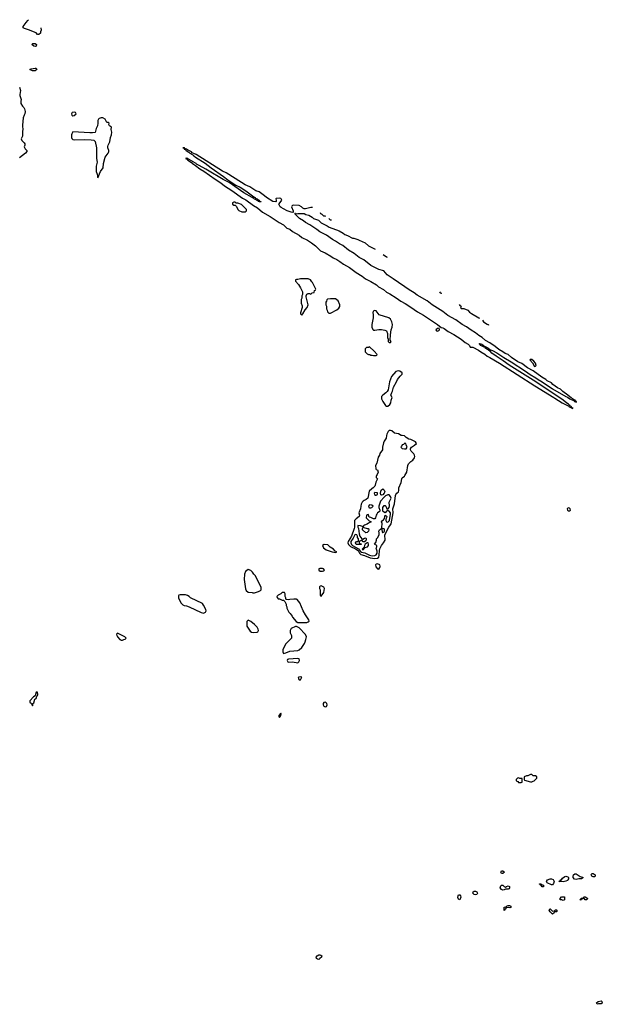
# Model space of a CAD drawing. Header units: inches. Extents: x 2380249 to 2585472, y 382747 to 546448.
# Tile 271 of 626: x 2464015 to 2472930, y 521909 to 536972. Entities that reach past the tile are written whole.
import ezdxf

# ---------------------------------------------------------------- set-up
doc = ezdxf.new("R2010")
doc.units = ezdxf.units.IN
doc.header["$MEASUREMENT"] = 0
for name, color, linetype in [('C4562', 7, 'Continuous'), ('C4563', 7, 'Continuous'), ('C4572', 7, 'Continuous'), ('C4573', 7, 'Continuous')]:
    doc.layers.add(name, color=color, linetype=linetype)

msp = doc.modelspace()

# ---------------------------------------------------------------- linework, layer by layer
at = {"layer": 'C4562', "color": 4, "elevation": 64}
msp.add_lwpolyline([(2469476, 530000), (2469468, 529990), (2469468, 529968), (2469490, 529950), (2469463, 529897), (2469456, 529850), (2469450, 529834), (2469426, 529810), (2469403, 529797), (2469362, 529758), (2469340, 529650), (2469316, 529630), (2469284, 529616), (2469270, 529604), (2469258, 529590), (2469242, 529558), (2469234, 529530), (2469231, 529490), (2469206, 529430), (2469215, 529390), (2469210, 529370), (2469163, 529337), (2469139, 529310), (2469139, 529210), (2469134, 529186), (2469093, 529070), (2469039, 528990), (2469035, 528970), (2469045, 528945), (2469075, 528914), (2469156, 528876), (2469192, 528852), (2469213, 528813), (2469233, 528793), (2469290, 528776), (2469378, 528738), (2469450, 528729), (2469490, 528732), (2469511, 528749), (2469518, 528782), (2469519, 528850), (2469524, 528876), (2469550, 528930), (2469583, 528970), (2469605, 529010), (2469608, 529030), (2469602, 529070), (2469604, 529090), (2469666, 529210), (2469690, 529242), (2469698, 529262), (2469729, 529429), (2469727, 529490), (2469748, 529568), (2469765, 529695), (2469770, 529710), (2469784, 529730), (2469810, 529751), (2469815, 529770), (2469815, 529810), (2469852, 529890), (2469861, 529950), (2469870, 529965), (2469901, 529990), (2469907, 530000)], dxfattribs=at)
at = {"layer": 'C4562', "color": 4}
for points, elevation in [([(2469550, 529696), (2469541, 529701), (2469535, 529730), (2469547, 529773), (2469570, 529793), (2469590, 529776), (2469600, 529750), (2469593, 529730), (2469570, 529704)], 64), ([(2469650, 529704), (2469615, 529690), (2469590, 529667), (2469536, 529604), (2469509, 529530), (2469510, 529510), (2469527, 529470), (2469526, 529454), (2469517, 529443), (2469488, 529430), (2469482, 529410), (2469468, 529390), (2469459, 529350), (2469450, 529338), (2469430, 529337), (2469390, 529357), (2469363, 529363), (2469356, 529376), (2469350, 529404), (2469330, 529398), (2469321, 529390), (2469316, 529350), (2469363, 529303), (2469391, 529290), (2469350, 529272), (2469330, 529253), (2469290, 529241), (2469274, 529230), (2469271, 529210), (2469282, 529202), (2469330, 529190), (2469350, 529190), (2469356, 529170), (2469352, 529150), (2469336, 529130), (2469330, 529125), (2469310, 529122), (2469260, 529170), (2469259, 529190), (2469269, 529210), (2469259, 529219), (2469229, 529231), (2469190, 529235), (2469190, 529210), (2469199, 529190), (2469207, 529150), (2469208, 529108), (2469219, 529070), (2469250, 529031), (2469265, 529025), (2469290, 529041), (2469310, 529043), (2469318, 529030), (2469317, 529010), (2469310, 528998), (2469290, 528985), (2469270, 528985), (2469250, 529009), (2469211, 528989), (2469211, 528970), (2469220, 528960), (2469246, 528950), (2469230, 528941), (2469166, 528946), (2469156, 528970), (2469170, 528988), (2469190, 528991), (2469200, 529001), (2469200, 529010), (2469197, 529030), (2469182, 529050), (2469182, 529070), (2469176, 529090), (2469155, 529095), (2469145, 529090), (2469120, 529040), (2469084, 528990), (2469080, 528970), (2469090, 528946), (2469107, 528930), (2469199, 528879), (2469230, 528835), (2469244, 528824), (2469297, 528817), (2469370, 528781), (2469410, 528770), (2469450, 528777), (2469470, 528787), (2469485, 528810), (2469484, 528844), (2469474, 528870), (2469472, 528888), (2469482, 528910), (2469478, 528930), (2469445, 528950), (2469466, 528974), (2469475, 529010), (2469475, 529030), (2469492, 529048), (2469514, 529090), (2469517, 529123), (2469512, 529150), (2469522, 529170), (2469550, 529190), (2469557, 529203), (2469563, 529263), (2469553, 529290), (2469565, 529310), (2469580, 529320), (2469597, 529343), (2469610, 529392), (2469624, 529384), (2469631, 529371), (2469630, 529350), (2469619, 529330), (2469618, 529310), (2469629, 529289), (2469650, 529286), (2469673, 529310), (2469690, 529410), (2469687, 529430), (2469670, 529454), (2469650, 529465), (2469628, 529452), (2469610, 529428), (2469581, 529441), (2469574, 529454), (2469571, 529510), (2469590, 529538), (2469610, 529541), (2469620, 529530), (2469631, 529491), (2469650, 529482), (2469669, 529510), (2469673, 529533), (2469671, 529590), (2469701, 529650), (2469690, 529677), (2469670, 529703)], 68), ([(2469450, 529738), (2469439, 529730), (2469443, 529710), (2469459, 529699), (2469470, 529696), (2469490, 529707), (2469490, 529732)], 68), ([(2469369, 529551), (2469352, 529530), (2469357, 529510), (2469370, 529503), (2469390, 529505), (2469403, 529510), (2469424, 529530), (2469406, 529546)], 68), ([(2469570, 529186), (2469562, 529182), (2469554, 529186), (2469559, 529179), (2469556, 529170), (2469561, 529141), (2469567, 529127), (2469570, 529126), (2469590, 529137), (2469597, 529150), (2469599, 529170), (2469590, 529184)], 68), ([(2468675, 528945), (2468651, 528930), (2468666, 528890), (2468703, 528863), (2468794, 528830), (2468850, 528822), (2468866, 528830), (2468842, 528842), (2468815, 528870), (2468765, 528905), (2468730, 528937)], 64), ([(2469330, 528968), (2469303, 528950), (2469289, 528930), (2469284, 528904), (2469287, 528893), (2469274, 528890), (2469274, 528886), (2469270, 528889), (2469256, 528870), (2469270, 528862), (2469281, 528870), (2469281, 528879), (2469303, 528897), (2469336, 528910), (2469350, 528930), (2469355, 528950), (2469347, 528967)], 72), ([(2467510, 528562), (2467471, 528530), (2467456, 528490), (2467451, 528410), (2467473, 528267), (2467482, 528242), (2467510, 528212), (2467570, 528211), (2467585, 528205), (2467610, 528205), (2467670, 528222), (2467700, 528240), (2467708, 528250), (2467708, 528290), (2467618, 528470), (2467598, 528490), (2467580, 528520), (2467550, 528548)], 64), ([(2468650, 528575), (2468610, 528575), (2468594, 528570), (2468594, 528550), (2468613, 528533), (2468647, 528533), (2468670, 528542), (2468678, 528550), (2468666, 528570)], 64), ([(2469490, 528647), (2469470, 528645), (2469460, 528630), (2469463, 528603), (2469490, 528571), (2469510, 528567), (2469527, 528590), (2469530, 528602), (2469531, 528610), (2469524, 528630)], 64), ([(2468630, 528309), (2468612, 528308), (2468605, 528295), (2468605, 528270), (2468611, 528249), (2468613, 528173), (2468618, 528158), (2468630, 528154), (2468670, 528211), (2468681, 528270), (2468670, 528289), (2468657, 528297)], 64), ([(2466550, 528175), (2466470, 528175), (2466452, 528168), (2466444, 528156), (2466446, 528130), (2466461, 528090), (2466484, 528044), (2466510, 528021), (2466530, 528011), (2466570, 528006), (2466610, 527991), (2466790, 527901), (2466830, 527893), (2466850, 527901), (2466859, 527910), (2466867, 527930), (2466865, 527950), (2466830, 528014), (2466810, 528039), (2466630, 528129), (2466610, 528149), (2466585, 528165)], 64), ([(2468067, 528207), (2468033, 528207), (2468012, 528188), (2467970, 528168), (2467952, 528150), (2467953, 528133), (2467970, 528114), (2467992, 528112), (2468030, 528094), (2468050, 528094), (2468073, 528073), (2468092, 528030), (2468092, 528010), (2468102, 527990), (2468102, 527970), (2468132, 527910), (2468152, 527890), (2468185, 527845), (2468192, 527830), (2468245, 527765), (2468270, 527752), (2468410, 527752), (2468430, 527762), (2468446, 527770), (2468442, 527790), (2468389, 527870), (2468355, 527930), (2468304, 528050), (2468262, 528102), (2468250, 528109), (2468210, 528109), (2468150, 528102), (2468130, 528095), (2468100, 528100), (2468087, 528107), (2468086, 528130), (2468078, 528150), (2468078, 528190)], 64), ([(2467510, 527786), (2467493, 527767), (2467493, 527693), (2467540, 527620), (2467564, 527604), (2467590, 527599), (2467650, 527603), (2467659, 527610), (2467669, 527630), (2467665, 527650), (2467650, 527679), (2467610, 527719), (2467550, 527768)], 64), ([(2468250, 527688), (2468233, 527687), (2468170, 527658), (2468152, 527630), (2468153, 527593), (2468172, 527550), (2468172, 527510), (2468090, 527426), (2468044, 527336), (2468040, 527320), (2468040, 527300), (2468050, 527274), (2468090, 527286), (2468150, 527311), (2468270, 527321), (2468290, 527331), (2468334, 527370), (2468373, 527430), (2468384, 527456), (2468396, 527490), (2468403, 527530), (2468389, 527569), (2468290, 527668)], 64), ([(2465510, 527588), (2465498, 527570), (2465501, 527550), (2465510, 527532), (2465550, 527492), (2465570, 527482), (2465590, 527482), (2465608, 527492), (2465630, 527494), (2465646, 527510), (2465626, 527530)], 64), ([(2468270, 527201), (2468130, 527189), (2468115, 527185), (2468106, 527170), (2468118, 527150), (2468130, 527144), (2468190, 527151), (2468270, 527134), (2468289, 527150), (2468297, 527170), (2468292, 527192)], 64), ([(2468310, 526921), (2468285, 526915), (2468278, 526910), (2468279, 526890), (2468290, 526873), (2468310, 526871), (2468332, 526912)], 64), ([(2464290, 526686), (2464270, 526686), (2464254, 526630), (2464225, 526615), (2464172, 526550), (2464172, 526530), (2464194, 526510), (2464210, 526474), (2464218, 526490), (2464218, 526510), (2464230, 526522), (2464245, 526575), (2464268, 526590), (2464278, 526622), (2464290, 526634), (2464294, 526650)], 64), ([(2468693, 526533), (2468670, 526528), (2468661, 526510), (2468661, 526490), (2468670, 526472), (2468690, 526462), (2468710, 526465), (2468722, 526490), (2468715, 526510)], 64), ([(2468010, 526362), (2467981, 526330), (2467979, 526310), (2467990, 526299), (2468011, 526330), (2468014, 526350)], 64), ([(2468590, 522594), (2468570, 522599), (2468555, 522610), (2468554, 522630), (2468569, 522650), (2468590, 522664), (2468610, 522667), (2468623, 522663), (2468638, 522650), (2468631, 522630), (2468610, 522609)], 56)]:
    msp.add_lwpolyline(points, close=True, dxfattribs=dict(at, elevation=elevation))
at = {"layer": 'C4563', "color": 4}
for points, elevation in [([(2464337, 536848), (2464342, 536810), (2464333, 536787), (2464332, 536768), (2464310, 536746), (2464290, 536748), (2464266, 536770), (2464150, 536819), (2464090, 536835), (2464069, 536849), (2464069, 536870), (2464114, 536930), (2464141, 536959), (2464149, 536972)], 56), ([(2464010, 535942), (2464027, 535890), (2464015, 535830), (2464016, 535810), (2464038, 535750), (2464032, 535728), (2464031, 535690), (2464056, 535650), (2464078, 535630), (2464091, 535610), (2464101, 535570), (2464096, 535530), (2464083, 535510), (2464071, 535470), (2464058, 535358), (2464058, 535330), (2464065, 535310), (2464056, 535250), (2464058, 535190), (2464038, 535150), (2464050, 535122), (2464085, 535090), (2464094, 535074), (2464095, 535050), (2464085, 535025), (2464098, 534998), (2464125, 534970), (2464124, 534956), (2464105, 534930), (2464010, 534858)], 56), ([(2468494, 534097), (2468470, 534098), (2468390, 534078), (2468370, 534078), (2468350, 534088), (2468329, 534109), (2468290, 534129), (2468210, 534134), (2468190, 534129), (2468180, 534120), (2468176, 534110), (2468198, 534050), (2468202, 534030), (2468197, 534023), (2468170, 534026), (2468110, 534048), (2468050, 534076), (2468017, 534097), (2468002, 534110), (2467989, 534130), (2467982, 534150), (2467984, 534156), (2468028, 534210), (2468018, 534230), (2468010, 534235), (2467990, 534242), (2467942, 534238), (2467934, 534230), (2467942, 534210), (2467942, 534190), (2467936, 534184), (2467890, 534190), (2467790, 534250), (2467759, 534279), (2467678, 534338), (2467630, 534356), (2467535, 534415), (2467464, 534444), (2467310, 534545), (2467173, 534630), (2467117, 534657), (2466714, 534910), (2466656, 534936), (2466642, 534950), (2466581, 534981), (2466570, 534993), (2466540, 535000), (2466538, 535010), (2466526, 535014), (2466514, 535010), (2466525, 535005), (2466530, 534994), (2466538, 534998), (2466534, 534990), (2466547, 534987), (2466562, 534970), (2466604, 534944), (2466618, 534930), (2466665, 534906), (2466679, 534890), (2466707, 534870), (2466855, 534775), (2466944, 534704), (2467134, 534574), (2467202, 534522), (2467323, 534443), (2467387, 534410), (2467474, 534354), (2467600, 534260), (2467619, 534250), (2467622, 534242), (2467650, 534230), (2467659, 534219), (2467679, 534210), (2467681, 534201), (2467705, 534190), (2467699, 534181), (2467669, 534190), (2467660, 534200), (2467639, 534210), (2467637, 534217), (2467610, 534227), (2467598, 534238), (2467570, 534250), (2467443, 534323), (2467220, 534480), (2467128, 534528), (2466891, 534671), (2466863, 534683), (2466760, 534740), (2466722, 534762), (2466717, 534770), (2466661, 534801), (2466654, 534810), (2466598, 534838), (2466590, 534848), (2466586, 534846), (2466586, 534850), (2466565, 534855), (2466554, 534850), (2466578, 534838), (2466578, 534830), (2466599, 534819), (2466632, 534790), (2466657, 534777), (2466661, 534770), (2466703, 534743), (2466771, 534690), (2466833, 534653), (2467004, 534530), (2467095, 534475), (2467150, 534428), (2467260, 534360), (2467424, 534244), (2467477, 534217), (2467591, 534130), (2467654, 534094), (2467730, 534030), (2467850, 533960), (2467987, 533867), (2468050, 533836), (2468104, 533784), (2468150, 533767), (2468190, 533730), (2468290, 533674), (2468330, 533640), (2468417, 533597), (2468478, 533558), (2468540, 533510), (2468617, 533437), (2468690, 533407), (2468776, 533356), (2468810, 533330), (2468870, 533303), (2468915, 533275), (2468970, 533233), (2469060, 533180), (2469166, 533106), (2469257, 533050), (2469307, 533007), (2469390, 532965), (2469474, 532914), (2469507, 532887), (2469582, 532842), (2469630, 532802), (2469678, 532778), (2469777, 532717), (2469847, 532667), (2469912, 532632), (2470000, 532573)], 64), ([(2470000, 532822), (2469988, 532828), (2469730, 533010), (2469667, 533047), (2469638, 533070), (2469589, 533129), (2469510, 533152), (2469390, 533214), (2469279, 533299), (2469210, 533336), (2469134, 533394), (2469046, 533446), (2468958, 533518), (2468910, 533541), (2468850, 533586), (2468804, 533610), (2468710, 533674), (2468610, 533727), (2468563, 533763), (2468453, 533833), (2468387, 533867), (2468356, 533896), (2468296, 533930), (2468235, 533990), (2468238, 533998), (2468226, 534010), (2468234, 534010), (2468242, 534002), (2468270, 534006), (2468366, 534006), (2468394, 533990), (2468440, 533980), (2468490, 533952), (2468510, 533932), (2468585, 533905), (2468630, 533865), (2468720, 533820), (2468750, 533798), (2468903, 533743), (2468965, 533705), (2468990, 533685), (2469030, 533671), (2469110, 533631), (2469130, 533631), (2469190, 533611), (2469210, 533598), (2469300, 533560), (2469350, 533512), (2469434, 533470), (2469453, 533463)], 64), ([(2468699, 533962), (2468687, 533967), (2468668, 533968), (2468646, 533990), (2468623, 534003), (2468616, 534017)], 64), ([(2468784, 533906), (2468770, 533906), (2468743, 533933)], 64), ([(2469579, 533380), (2469630, 533343), (2469639, 533340)], 64), ([(2470000, 530549), (2469970, 530557), (2469930, 530582), (2469904, 530604), (2469870, 530613), (2469850, 530612), (2469810, 530638), (2469750, 530648), (2469710, 530683), (2469690, 530690), (2469670, 530687), (2469652, 530670), (2469632, 530630), (2469626, 530610), (2469622, 530570), (2469594, 530526), (2469583, 530497), (2469569, 530431), (2469565, 530390), (2469525, 530335), (2469519, 530310), (2469502, 530278), (2469478, 530190), (2469461, 530150), (2469463, 530103), (2469470, 530093), (2469490, 530084), (2469500, 530050), (2469487, 530013), (2469476, 530000)], 64), ([(2470000, 530381), (2469995, 530390), (2469996, 530410), (2470000, 530418)], 64), ([(2469907, 530000), (2469937, 530050), (2469955, 530150), (2469965, 530175), (2469983, 530197), (2470000, 530211)], 64)]:
    msp.add_lwpolyline(points, dxfattribs=dict(at, elevation=elevation))
for points, elevation in [([(2464250, 536562), (2464230, 536567), (2464203, 536590), (2464204, 536596), (2464215, 536606), (2464228, 536610), (2464250, 536606), (2464272, 536592), (2464270, 536569)], 56), ([(2464250, 536190), (2464209, 536190), (2464170, 536210), (2464190, 536221), (2464250, 536233), (2464270, 536231), (2464279, 536210)], 56), ([(2464850, 535556), (2464819, 535550), (2464807, 535530), (2464812, 535512), (2464830, 535501), (2464850, 535504), (2464879, 535530), (2464870, 535550)], 64), ([(2465290, 535471), (2465262, 535470), (2465230, 535458), (2465221, 535450), (2465211, 535430), (2465211, 535389), (2465204, 535350), (2465183, 535310), (2465170, 535248), (2465130, 535239), (2465090, 535239), (2464830, 535256), (2464812, 535228), (2464807, 535210), (2464809, 535170), (2464815, 535155), (2464830, 535138), (2464850, 535132), (2465010, 535138), (2465110, 535136), (2465150, 535131), (2465170, 535111), (2465191, 535011), (2465192, 534850), (2465202, 534790), (2465183, 534730), (2465185, 534650), (2465201, 534610), (2465210, 534554), (2465252, 534648), (2465292, 534708), (2465297, 534770), (2465322, 534870), (2465371, 534929), (2465380, 534950), (2465381, 534970), (2465366, 535010), (2465366, 535030), (2465370, 535050), (2465395, 535105), (2465403, 535170), (2465418, 535210), (2465425, 535250), (2465415, 535290), (2465418, 535330), (2465388, 535350), (2465378, 535370), (2465386, 535390), (2465370, 535398), (2465350, 535398), (2465321, 535450)], 64), ([(2467310, 534178), (2467290, 534178), (2467274, 534170), (2467274, 534150), (2467290, 534134), (2467313, 534133), (2467332, 534112), (2467352, 534070), (2467370, 534052), (2467412, 534032), (2467470, 534032), (2467488, 534050), (2467488, 534070), (2467410, 534144), (2467353, 534167), (2467330, 534166)], 64), ([(2468310, 533008), (2468270, 532998), (2468250, 532998), (2468234, 532990), (2468234, 532970), (2468280, 532920), (2468312, 532870), (2468342, 532810), (2468342, 532770), (2468333, 532747), (2468332, 532710), (2468322, 532690), (2468324, 532636), (2468337, 532597), (2468338, 532570), (2468312, 532490), (2468313, 532473), (2468330, 532454), (2468350, 532474), (2468385, 532535), (2468412, 532568), (2468429, 532610), (2468398, 532730), (2468398, 532750), (2468407, 532773), (2468430, 532782), (2468450, 532782), (2468470, 532774), (2468490, 532794), (2468522, 532798), (2468526, 532830), (2468542, 532838), (2468546, 532850), (2468498, 532950), (2468483, 532963), (2468466, 532990), (2468427, 533007)], 64), ([(2468850, 532702), (2468770, 532702), (2468725, 532695), (2468713, 532687), (2468712, 532668), (2468702, 532650), (2468702, 532610), (2468712, 532590), (2468712, 532550), (2468722, 532530), (2468724, 532504), (2468744, 532484), (2468770, 532482), (2468869, 532531), (2468900, 532560), (2468916, 532584), (2468915, 532610), (2468889, 532669)], 64), ([(2469450, 532522), (2469426, 532514), (2469418, 532490), (2469424, 532464), (2469425, 532410), (2469405, 532310), (2469405, 532265), (2469422, 532230), (2469430, 532222), (2469450, 532222), (2469510, 532231), (2469550, 532231), (2469604, 532224), (2469630, 532212), (2469642, 532170), (2469642, 532110), (2469653, 532087), (2469654, 532050), (2469670, 532034), (2469690, 532034), (2469698, 532050), (2469686, 532070), (2469688, 532150), (2469699, 532230), (2469717, 532270), (2469722, 532310), (2469709, 532350), (2469689, 532389), (2469666, 532410), (2469515, 532455), (2469470, 532518)], 64), ([(2469370, 531966), (2469350, 531958), (2469324, 531956), (2469304, 531936), (2469302, 531890), (2469330, 531862), (2469350, 531852), (2469371, 531851), (2469390, 531842), (2469410, 531842), (2469430, 531834), (2469470, 531834), (2469482, 531838), (2469486, 531850), (2469440, 531900)], 64), ([(2469810, 531598), (2469770, 531589), (2469706, 531514), (2469675, 531430), (2469651, 531309), (2469637, 531283), (2469618, 531262), (2469572, 531230), (2469552, 531210), (2469552, 531170), (2469571, 531130), (2469612, 531070), (2469630, 531058), (2469650, 531058), (2469677, 531083), (2469693, 531110), (2469699, 531150), (2469714, 531190), (2469695, 531230), (2469709, 531270), (2469722, 531290), (2469737, 531350), (2469781, 531430), (2469797, 531470), (2469839, 531521), (2469868, 531550), (2469868, 531570), (2469830, 531594)], 64), ([(2469910, 530495), (2469890, 530475), (2469870, 530469), (2469858, 530442), (2469847, 530430), (2469870, 530411), (2469905, 530405), (2469930, 530408), (2469944, 530430), (2469941, 530441), (2469928, 530470), (2469926, 530490)], 68)]:
    msp.add_lwpolyline(points, close=True, dxfattribs=dict(at, elevation=elevation))
at = {"layer": 'C4572', "color": 4}
for points, elevation in [([(2472410, 529504), (2472401, 529499), (2472391, 529490), (2472396, 529470), (2472410, 529456), (2472430, 529456), (2472441, 529470), (2472439, 529490), (2472430, 529499)], 64), ([(2471850, 525426), (2471830, 525426), (2471790, 525406), (2471770, 525406), (2471734, 525390), (2471734, 525350), (2471738, 525338), (2471830, 525314), (2471850, 525314), (2471870, 525322), (2471886, 525330), (2471926, 525370), (2471926, 525390), (2471910, 525406), (2471870, 525406)], 64), ([(2471650, 525375), (2471634, 525370), (2471614, 525350), (2471614, 525330), (2471637, 525317), (2471650, 525302), (2471690, 525302), (2471706, 525310), (2471706, 525350), (2471702, 525362), (2471670, 525366)], 64), ([(2471410, 523908), (2471388, 523910), (2471378, 523930), (2471386, 523950), (2471410, 523952), (2471432, 523932)], 56), ([(2472610, 523829), (2472570, 523829), (2472530, 523821), (2472504, 523824), (2472485, 523850), (2472484, 523870), (2472489, 523891), (2472510, 523905), (2472530, 523905), (2472590, 523865), (2472630, 523854), (2472630, 523846)], 56), ([(2472790, 523859), (2472768, 523870), (2472758, 523890), (2472769, 523911), (2472790, 523911), (2472821, 523890), (2472819, 523870), (2472810, 523859)], 56), ([(2471450, 523702), (2471466, 523714), (2471490, 523721), (2471512, 523710), (2471512, 523690), (2471505, 523675), (2471490, 523669), (2471450, 523669), (2471430, 523659), (2471410, 523657), (2471386, 523666), (2471366, 523690), (2471378, 523722), (2471390, 523734), (2471410, 523732), (2471430, 523711)], 56), ([(2472010, 523706), (2472000, 523720), (2471986, 523730), (2471982, 523742), (2471970, 523746), (2471970, 523754), (2471992, 523752), (2472002, 523742), (2472030, 523732), (2472030, 523706)], 56), ([(2472150, 523735), (2472086, 523770), (2472078, 523790), (2472090, 523812), (2472130, 523831), (2472150, 523831), (2472177, 523817), (2472191, 523789), (2472183, 523757), (2472170, 523738)], 56), ([(2472330, 523785), (2472310, 523789), (2472270, 523786), (2472266, 523790), (2472282, 523798), (2472286, 523810), (2472310, 523822), (2472321, 523839), (2472356, 523864), (2472370, 523871), (2472401, 523861), (2472411, 523850), (2472415, 523830), (2472405, 523815), (2472395, 523805), (2472370, 523793), (2472350, 523789)], 56), ([(2470750, 523508), (2470730, 523518), (2470721, 523541), (2470723, 523570), (2470730, 523585), (2470750, 523585), (2470759, 523570), (2470763, 523550)], 56), ([(2470990, 523584), (2470969, 523590), (2470949, 523610), (2470954, 523630), (2470970, 523639), (2470990, 523641), (2471011, 523631), (2471021, 523610), (2471010, 523589)], 56), ([(2472330, 523498), (2472310, 523506), (2472290, 523506), (2472286, 523510), (2472286, 523530), (2472308, 523552), (2472350, 523552), (2472350, 523506)], 56), ([(2472670, 523506), (2472650, 523526), (2472618, 523522), (2472610, 523508), (2472586, 523510), (2472602, 523518), (2472607, 523533), (2472642, 523538), (2472648, 523552), (2472668, 523552), (2472711, 523530), (2472690, 523506)], 56), ([(2471517, 523383), (2471490, 523388), (2471454, 523386), (2471452, 523368), (2471438, 523362), (2471430, 523346), (2471426, 523370), (2471426, 523390), (2471430, 523394), (2471462, 523398), (2471466, 523410), (2471490, 523422), (2471510, 523422), (2471531, 523411), (2471532, 523390)], 56), ([(2472170, 523334), (2472202, 523338), (2472210, 523354), (2472230, 523354), (2472234, 523350), (2472234, 523330), (2472230, 523326), (2472198, 523322), (2472194, 523310), (2472170, 523286), (2472130, 523326), (2472118, 523350), (2472126, 523370), (2472134, 523370)], 56), ([(2472850, 521909), (2472842, 521930), (2472868, 521950), (2472910, 521961), (2472925, 521950), (2472930, 521929), (2472910, 521919), (2472870, 521918)], 56)]:
    msp.add_lwpolyline(points, close=True, dxfattribs=dict(at, elevation=elevation))
at = {"layer": 'C4573', "color": 4, "elevation": 64}
for points in [[(2470000, 532573), (2470104, 532504), (2470192, 532452), (2470410, 532310), (2470463, 532263), (2470490, 532256), (2470510, 532246), (2470570, 532203), (2470656, 532156), (2470770, 532083), (2470830, 532035), (2470879, 532010), (2470898, 531990), (2470910, 531962), (2470950, 531961), (2471037, 531917), (2471071, 531890), (2471134, 531854), (2471170, 531823), (2471210, 531804), (2471357, 531717), (2471895, 531370), (2472187, 531190), (2472204, 531184), (2472316, 531110), (2472419, 531059), (2472425, 531050), (2472450, 531038), (2472460, 531040), (2472462, 531030), (2472470, 531026), (2472486, 531030), (2472460, 531040), (2472462, 531050), (2472441, 531061), (2472435, 531070), (2472419, 531079), (2472413, 531090), (2472386, 531106), (2472329, 531150), (2471913, 531433), (2471507, 531687), (2471414, 531754), (2471304, 531824), (2471241, 531870), (2471217, 531897), (2471195, 531910), (2471195, 531915), (2471164, 531930), (2471159, 531939), (2471135, 531950), (2471136, 531956), (2471124, 531964), (2471110, 531966), (2471070, 531989), (2471063, 532003), (2471048, 532012), (2471063, 532017), (2471085, 532010), (2471115, 531990), (2471120, 531980), (2471142, 531970), (2471144, 531964), (2471150, 531965), (2471178, 531950), (2471205, 531930), (2471205, 531925), (2471250, 531910), (2471314, 531874), (2471422, 531802), (2471537, 531737), (2471755, 531595), (2471824, 531544), (2471912, 531492), (2471947, 531467), (2472012, 531432), (2472167, 531327), (2472370, 531208), (2472397, 531197), (2472432, 531170), (2472499, 531139), (2472505, 531130), (2472530, 531122), (2472535, 531125), (2472535, 531130), (2472518, 531138), (2472514, 531150), (2472483, 531163), (2472482, 531170), (2472461, 531181), (2472404, 531230), (2472324, 531284), (2472290, 531322), (2472242, 531342), (2472174, 531390), (2472150, 531417), (2472088, 531448), (2472064, 531470), (2472003, 531503), (2471870, 531598), (2471785, 531645), (2471697, 531710), (2471638, 531738), (2471543, 531803), (2471490, 531849), (2471446, 531866), (2471410, 531893), (2471347, 531927), (2471293, 531973), (2471209, 532030), (2471145, 532065), (2471093, 532110), (2471041, 532141), (2470990, 532182), (2470921, 532221), (2470852, 532272), (2470788, 532308), (2470690, 532378), (2470567, 532447), (2470490, 532506), (2470329, 532609), (2470250, 532670), (2470098, 532758), (2470050, 532795), (2470000, 532822)], [(2470441, 532810), (2470450, 532796), (2470470, 532787), (2470474, 532788)], [(2470739, 532613), (2470750, 532602), (2470771, 532590), (2470762, 532570), (2470770, 532554), (2470810, 532552), (2470870, 532526), (2470898, 532498), (2470930, 532476), (2471042, 532410), (2471051, 532406)], [(2471098, 532375), (2471114, 532350), (2471170, 532312), (2471190, 532305), (2471200, 532308)], [(2470000, 530418), (2470008, 530432), (2470058, 530462), (2470086, 530490), (2470073, 530513), (2470022, 530542), (2470000, 530549)], [(2470000, 530211), (2470030, 530236), (2470054, 530270), (2470059, 530290), (2470056, 530310), (2470044, 530330), (2470006, 530370), (2470000, 530381)]]:
    msp.add_lwpolyline(points, dxfattribs=at)
for points in [[(2470433, 532253), (2470410, 532249), (2470385, 532230), (2470391, 532211), (2470410, 532208), (2470430, 532215), (2470441, 532230)], [(2471824, 531776), (2471822, 531770), (2471864, 531724), (2471890, 531667), (2471910, 531672), (2471918, 531682), (2471910, 531718), (2471882, 531750), (2471850, 531774)]]:
    msp.add_lwpolyline(points, close=True, dxfattribs=at)

doc.saveas('drawing.dxf')
